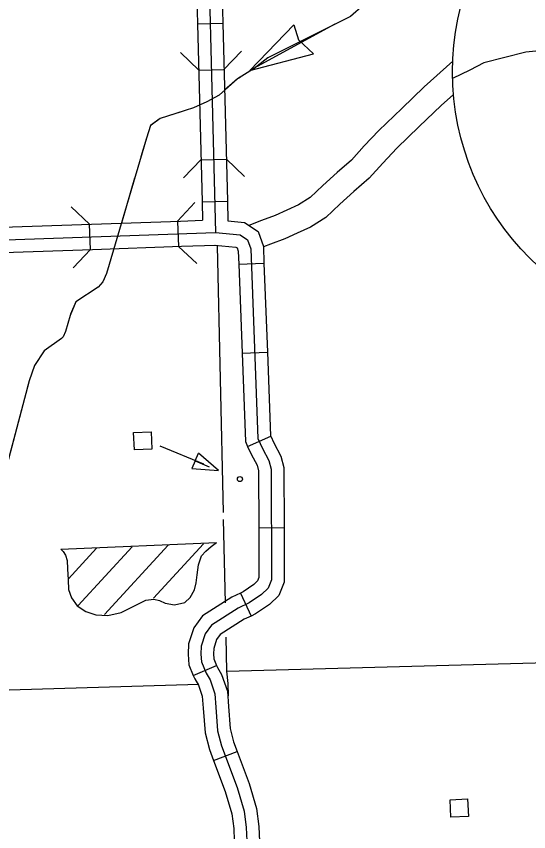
# Model space of a CAD drawing. Extents: x 1671357 to 13005564, y 567358 to 14261451.
# Drawn here: x 12758325.89 to 12758331.65, y 14259886.18 to 14259895.34 of the extents above; entities that cross this region are included whole.
import ezdxf

# ---------------------------------------------------------------- set-up
doc = ezdxf.new("R2010")
doc.units = 0
for name, color, linetype in [('32', 7, 'Continuous'), ('38', 7, 'Continuous'), ('4', 7, 'Continuous'), ('43', 7, 'Continuous'), ('5', 7, 'Continuous'), ('56', 7, 'Continuous'), ('57', 7, 'Continuous'), ('63', 7, 'Continuous')]:
    doc.layers.add(name, color=color, linetype=linetype)

msp = doc.modelspace()

# ---------------------------------------------------------------- linework, layer by layer
at = {"layer": '32'}
for p, q in [((12758327.927, 14259895.2513), (12758328.2111, 14259895.2586)), ((12758327.94, 14259894.7321), (12758328.224, 14259894.7394)), ((12758327.9658, 14259893.7247), (12758328.2498, 14259893.732)), ((12758327.9783, 14259893.2517), (12758328.2623, 14259893.259)), ((12758326.7245, 14259892.7178), (12758326.7146, 14259893.0017)), ((12758327.7166, 14259892.7493), (12758327.7066, 14259893.0332)), ((12758328.39, 14259892.5524), (12758328.6739, 14259892.5631)), ((12758328.4275, 14259891.553), (12758328.7115, 14259891.5636)), ((12758328.4897, 14259890.5036), (12758328.749, 14259890.6199)), ((12758328.6146, 14259889.5903), (12758328.8987, 14259889.5918)), ((12758328.4116, 14259888.8566), (12758328.5308, 14259888.5987)), ((12758327.8794, 14259887.932), (12758328.1418, 14259888.0409)), ((12758328.1073, 14259886.9752), (12758328.3735, 14259887.0746))]:
    msp.add_line(p, q, dxfattribs=at)
for points in [[(12758327.8951, 14259902.036), (12758328.1292, 14259892.9085), (12758328.4053, 14259892.882), (12758328.4891, 14259892.8266), (12758328.5257, 14259892.7237), (12758328.6059, 14259890.5918), (12758328.6561, 14259890.48), (12758328.73, 14259890.3444), (12758328.753, 14259890.2485), (12758328.7598, 14259889.0045), (12758328.7221, 14259888.9098), (12758328.6473, 14259888.8402), (12758328.5091, 14259888.7452), (12758328.3826, 14259888.6867), (12758328.0835, 14259888.4957), (12758328.0136, 14259888.3997), (12758327.9682, 14259888.261), (12758327.9644, 14259888.1716), (12758327.9699, 14259888.0844), (12758328.0227, 14259887.9574), (12758328.0676, 14259887.8814), (12758328.1215, 14259887.726), (12758328.1318, 14259887.5726), (12758328.1523, 14259887.3094), (12758328.1973, 14259887.1403), (12758328.3726, 14259886.6708), (12758328.452, 14259886.4063), (12758328.4749, 14259886.221), (12758328.4812, 14259886.0712)], [(12758327.9014, 14259896.2511), (12758327.927, 14259895.2513)], [(12758328.1854, 14259896.2584), (12758328.2111, 14259895.2586)], [(12758327.927, 14259895.2513), (12758327.9527, 14259894.2515)], [(12758328.2111, 14259895.2586), (12758328.2367, 14259894.2588)], [(12758331.6163, 14259894.9327), (12758331.1435, 14259894.8142), (12758330.9857, 14259894.7335), (12758330.7939, 14259894.6373)], [(12758334.0082, 14259894.8653), (12758333.1715, 14259894.8323), (12758332.9971, 14259894.8326), (12758332.8941, 14259894.8473), (12758332.7714, 14259894.8783), (12758332.6464, 14259894.9205), (12758332.5614, 14259894.9569), (12758332.492, 14259894.9844), (12758332.4384, 14259894.9973), (12758332.3683, 14259894.9944), (12758332.1374, 14259894.9848), (12758331.6163, 14259894.9327)], [(12758330.7955, 14259894.8345), (12758330.4729, 14259894.5429), (12758330.2213, 14259894.3028), (12758329.9656, 14259894.0542), (12758329.8006, 14259893.8806), (12758329.6568, 14259893.72), (12758329.4963, 14259893.5815), (12758329.3332, 14259893.4359), (12758329.1922, 14259893.3029), (12758329.0601, 14259893.2196), (12758328.9291, 14259893.1588), (12758328.7985, 14259893.0985), (12758328.6452, 14259893.042), (12758328.5054, 14259892.9861)], [(12758330.8037, 14259894.4589), (12758330.6663, 14259894.3347), (12758330.4184, 14259894.0981), (12758330.1677, 14259893.8544), (12758330.0095, 14259893.6879), (12758329.8563, 14259893.5169), (12758329.6837, 14259893.368), (12758329.5253, 14259893.2266), (12758329.3671, 14259893.0774), (12758329.1963, 14259892.9695), (12758329.0484, 14259892.9009), (12758328.9074, 14259892.8358), (12758328.747, 14259892.7767), (12758328.6687, 14259892.7454)], [(12758327.9527, 14259894.2515), (12758327.9783, 14259893.2517)], [(12758328.2367, 14259894.2588), (12758328.2623, 14259893.259)], [(12758327.9783, 14259893.2517), (12758327.9836, 14259893.0455)], [(12758328.2623, 14259893.259), (12758328.268, 14259893.0379), (12758328.454, 14259893.0201), (12758328.6071, 14259892.919), (12758328.6668, 14259892.7507), (12758328.6739, 14259892.5631)], [(12758325.7374, 14259892.9666), (12758326.7369, 14259893.0017)], [(12758326.7369, 14259893.0017), (12758327.7364, 14259893.0369)], [(12758327.7364, 14259893.0369), (12758327.9836, 14259893.0455)], [(12758317.7469, 14259892.5284), (12758323.1991, 14259892.7352), (12758328.1292, 14259892.9085)], [(12758326.7469, 14259892.7178), (12758327.7464, 14259892.7529)], [(12758327.7464, 14259892.7529), (12758328.1342, 14259892.7665)], [(12758328.1232, 14259892.7664), (12758328.3565, 14259892.744), (12758328.3712, 14259892.7343), (12758328.3845, 14259892.6966), (12758328.39, 14259892.5524)], [(12758325.7474, 14259892.6826), (12758326.7469, 14259892.7178)], [(12758328.39, 14259892.5524), (12758328.4275, 14259891.553)], [(12758328.6739, 14259892.5631), (12758328.7115, 14259891.5636)], [(12758328.4275, 14259891.553), (12758328.4649, 14259890.5589), (12758328.4898, 14259890.5036)], [(12758328.7115, 14259891.5636), (12758328.7468, 14259890.6248), (12758328.749, 14259890.6199)], [(12758328.749, 14259890.6199), (12758328.7834, 14259890.5432), (12758328.8638, 14259890.3958), (12758328.895, 14259890.2656), (12758328.8987, 14259889.5918)], [(12758328.4897, 14259890.5036), (12758328.5287, 14259890.4168), (12758328.5963, 14259890.2929), (12758328.611, 14259890.2313), (12758328.6146, 14259889.5903)], [(12758328.6146, 14259889.5903), (12758328.6176, 14259889.0314), (12758328.602, 14259888.9921), (12758328.5582, 14259888.9513), (12758328.4385, 14259888.8691), (12758328.4116, 14259888.8566)], [(12758328.8987, 14259889.5918), (12758328.902, 14259888.9776), (12758328.8422, 14259888.8276), (12758328.7364, 14259888.7291), (12758328.5796, 14259888.6213), (12758328.5308, 14259888.5987)], [(12758328.4116, 14259888.8566), (12758328.3142, 14259888.8116), (12758327.9844, 14259888.601), (12758327.8855, 14259888.4652), (12758327.8271, 14259888.2866), (12758327.8221, 14259888.1701), (12758327.8297, 14259888.0518), (12758327.8794, 14259887.932)], [(12758328.5308, 14259888.5987), (12758328.4509, 14259888.5618), (12758328.1825, 14259888.3904), (12758328.1416, 14259888.3342), (12758328.1093, 14259888.2354), (12758328.1066, 14259888.1731), (12758328.1102, 14259888.1171), (12758328.1418, 14259888.0409)], [(12758328.1418, 14259888.0409), (12758328.1501, 14259888.0211), (12758328.1971, 14259887.9414), (12758328.262, 14259887.7545), (12758328.2735, 14259887.5828), (12758328.2929, 14259887.3334), (12758328.3329, 14259887.1835), (12758328.3735, 14259887.0746)], [(12758327.8794, 14259887.932), (12758327.8953, 14259887.8937), (12758327.938, 14259887.8214), (12758327.981, 14259887.6975), (12758327.9901, 14259887.5623), (12758328.0117, 14259887.2854), (12758328.0618, 14259887.0971), (12758328.1073, 14259886.9752)], [(12758328.3735, 14259887.0746), (12758328.5073, 14259886.7161), (12758328.5915, 14259886.4356), (12758328.6166, 14259886.2328), (12758328.6237, 14259886.0647), (12758328.6207, 14259886.0429)], [(12758328.1073, 14259886.9752), (12758328.2378, 14259886.6255), (12758328.3124, 14259886.3769), (12758328.3332, 14259886.2093), (12758328.3387, 14259886.0778), (12758328.3392, 14259886.0809)]]:
    msp.add_lwpolyline(points, dxfattribs=at)
at = {"layer": '38'}
for p, q in [((12758328.0823, 14259894.7365), (12758328.0823, 14259894.7365)), ((12758328.1081, 14259893.7309), (12758328.1081, 14259893.7309)), ((12758326.719, 14259892.8589), (12758326.719, 14259892.8589)), ((12758327.7083, 14259892.8937), (12758327.7083, 14259892.8937))]:
    msp.add_line(p, q, dxfattribs=at)
for points in [[(12758327.7343, 14259894.9286), (12758327.9403, 14259894.7329)], [(12758328.2243, 14259894.7402), (12758328.42, 14259894.9462)], [(12758328.4561, 14259893.5389), (12758328.2501, 14259893.7346)], [(12758327.9661, 14259893.7273), (12758327.7704, 14259893.5213)], [(12758326.714, 14259893.0009), (12758326.5062, 14259893.1946)], [(12758327.897, 14259893.2435), (12758327.7033, 14259893.0357)], [(12758327.7133, 14259892.7517), (12758327.9211, 14259892.558)], [(12758326.5303, 14259892.5091), (12758326.724, 14259892.717)]]:
    msp.add_lwpolyline(points, dxfattribs=at)
at = {"layer": '4'}
for points in [[(12758328.2179, 14259889.7616), (12758328.1526, 14259892.7599)], [(12758328.24, 14259888.7471), (12758328.2196, 14259889.6847)], [(12758328.2747, 14259887.702), (12758328.2705, 14259887.842), (12758328.2567, 14259887.9784), (12758328.2484, 14259888.3601)]]:
    msp.add_lwpolyline(points, dxfattribs=at)
at = {"layer": '43'}
for p, q in [((12758328.5156, 14259894.7284), (12758329.0087, 14259895.2423)), ((12758329.0087, 14259895.2423), (12758329.0606, 14259895.0718)), ((12758329.2295, 14259894.914), (12758329.0606, 14259895.0718)), ((12758328.5156, 14259894.7284), (12758329.2295, 14259894.914))]:
    msp.add_line(p, q, dxfattribs=at)
for points in [[(12758329.7921, 14259895.4639), (12758329.6441, 14259895.3335), (12758328.7157, 14259894.871), (12758328.5627, 14259894.7498), (12758328.3764, 14259894.6337), (12758328.1687, 14259894.4525), (12758328.0309, 14259894.3744), (12758327.8826, 14259894.308), (12758327.5075, 14259894.1872), (12758327.4002, 14259894.1106), (12758327.3518, 14259893.966), (12758326.9048, 14259892.4477), (12758326.8612, 14259892.3535), (12758326.8117, 14259892.2921), (12758326.5601, 14259892.1304), (12758326.4946, 14259891.9744), (12758326.4447, 14259891.7938), (12758326.4178, 14259891.7374), (12758326.3987, 14259891.7182), (12758326.2029, 14259891.5794), (12758326.0937, 14259891.4145), (12758326.0342, 14259891.2404), (12758325.3154, 14259888.5289)], [(12758329.4711, 14259895.2473), (12758328.5156, 14259894.7284)], [(12758328.4044, 14259894.6511), (12758328.3764, 14259894.6337), (12758328.2303, 14259894.5063)], [(12758327.7445, 14259894.2636), (12758327.5075, 14259894.1872), (12758327.405, 14259894.114)], [(12758327.405, 14259894.114), (12758327.4002, 14259894.1106), (12758327.3518, 14259893.966), (12758327.2906, 14259893.7581)], [(12758327.22, 14259893.5182), (12758327.0714, 14259893.0135)], [(12758326.9375, 14259892.5588), (12758326.9048, 14259892.4477), (12758326.8612, 14259892.3535), (12758326.8117, 14259892.2921), (12758326.5601, 14259892.1304), (12758326.5011, 14259891.9898)], [(12758326.4249, 14259891.7523), (12758326.4178, 14259891.7374), (12758326.3987, 14259891.7182), (12758326.2029, 14259891.5794), (12758326.0937, 14259891.4145), (12758326.0342, 14259891.2404), (12758326.0125, 14259891.1585)], [(12758325.9484, 14259890.9168), (12758325.7562, 14259890.1918)]]:
    msp.add_lwpolyline(points, dxfattribs=at)
at = {"layer": '5'}
for points in [[(12758328.2567, 14259887.9784), (12758333.5233, 14259888.1219)], [(12758319.4094, 14259887.5776), (12758327.9414, 14259887.8322)]]:
    msp.add_lwpolyline(points, dxfattribs=at)
at = {"layer": '56'}
for p, q in [((12758327.5041, 14259890.5111), (12758327.9925, 14259890.3071)), ((12758327.9, 14259890.3417), (12758327.8635, 14259890.2543)), ((12758327.9, 14259890.3417), (12758327.9365, 14259890.4291)), ((12758327.9, 14259890.3417), (12758328.0582, 14259890.2756)), ((12758328.1622, 14259890.2322), (12758327.9365, 14259890.4291)), ((12758327.8635, 14259890.2543), (12758328.1622, 14259890.2322))]:
    msp.add_line(p, q, dxfattribs=at)
for points in [[(12758327.217, 14259890.4642), (12758327.2088, 14259890.6612), (12758327.4063, 14259890.6694), (12758327.4145, 14259890.4725)], [(12758330.7724, 14259886.3379), (12758330.7642, 14259886.5349), (12758330.9618, 14259886.5431), (12758330.97, 14259886.3461)]]:
    msp.add_lwpolyline(points, close=True, dxfattribs=at)
msp.add_circle((12758328.4033, 14259890.1372), 0.0284, dxfattribs=at)
at = {"layer": '57'}
for p, q in [((12758326.3912, 14259889.3506), (12758328.1399, 14259889.4235)), ((12758326.4772, 14259889.0177), (12758326.7927, 14259889.3606)), ((12758326.5874, 14259888.7178), (12758327.1921, 14259889.3751)), ((12758326.8804, 14259888.6166), (12758327.5965, 14259889.395)), ((12758327.4338, 14259888.7985), (12758327.9946, 14259889.4081))]:
    msp.add_line(p, q, dxfattribs=at)
msp.add_lwpolyline([(12758326.3912, 14259889.3506), (12758326.4172, 14259889.3242), (12758326.4424, 14259889.2833), (12758326.4607, 14259889.2213), (12758326.4647, 14259889.1272), (12758326.4724, 14259889.0046), (12758326.477, 14259888.8948), (12758326.5121, 14259888.8047), (12758326.5761, 14259888.7131), (12758326.673, 14259888.6491), (12758326.7845, 14259888.6119), (12758326.9183, 14259888.6044), (12758327.0686, 14259888.6395), (12758327.2404, 14259888.7251), (12758327.3456, 14259888.7766), (12758327.4367, 14259888.7883), (12758327.5002, 14259888.7726), (12758327.5642, 14259888.7439), (12758327.667, 14259888.7246), (12758327.7837, 14259888.7504), (12758327.8443, 14259888.8053), (12758327.8929, 14259888.8937), (12758327.9133, 14259888.9704), (12758327.9226, 14259889.0598), (12758327.9389, 14259889.173), (12758327.9712, 14259889.2764), (12758328.0189, 14259889.3255), (12758328.0795, 14259889.3778), (12758328.1399, 14259889.4235)], dxfattribs=at)
at = {"layer": '63'}
msp.add_circle((12758333.7476, 14259894.7108), 2.9546, dxfattribs=at)

doc.saveas('drawing.dxf')
